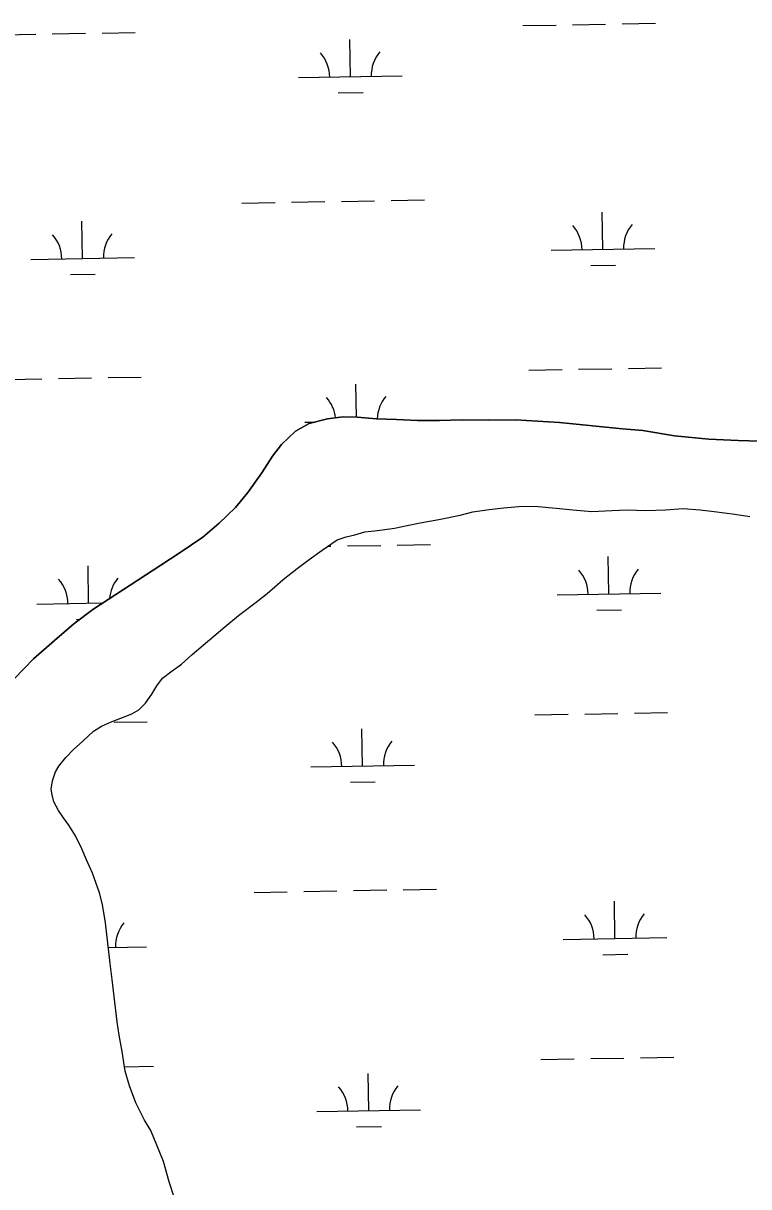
# Model space of a CAD drawing. Extents: x 3903937 to 3942190, y 260677 to 286651.
# Drawn here: x 3917570 to 3918269, y 273815 to 274938 of the extents above; entities that cross this region are included whole.
import ezdxf

# ---------------------------------------------------------------- set-up
doc = ezdxf.new("R2010")
doc.units = 0
doc.layers.add('V-TOPO-SHOR', color=7, linetype='Continuous')
doc.layers.add('V-WETL-SWMP', color=7, linetype='Continuous')

msp = doc.modelspace()

# ---------------------------------------------------------------- linework, layer by layer
at = {"layer": 'V-TOPO-SHOR'}
for points in [[(3917561.1, 274305.6), (3917579.3, 274324.6), (3917599.6, 274342.4), (3917618.2, 274358.6), (3917636.5, 274372.4), (3917702.1, 274415), (3917720.8, 274427.2), (3917742.7, 274442.2), (3917758.6, 274455.6), (3917774.4, 274470.6), (3917786.3, 274485.1), (3917799.7, 274504.1), (3917810, 274520.2), (3917818.7, 274531.5), (3917832.2, 274544.4), (3917845.3, 274551.7), (3917862.9, 274556.3), (3917878.1, 274558.1), (3917891.7, 274557.8), (3917910.1, 274556.4), (3917929.7, 274555.8), (3917949.7, 274554.8), (3917971, 274554.6), (3917993, 274555.2), (3918018.2, 274555), (3918044.2, 274555.3), (3918086.7, 274552.9), (3918147.6, 274546.7), (3918167.2, 274544.9), (3918197.7, 274540), (3918230.9, 274536.7), (3918259, 274535.4), (3918291.4, 274534.5)], [(3917671.9, 273912.6), (3917667.8, 273926.8), (3917664.8, 273945.8), (3917661.9, 273961.3), (3917660.2, 273974.4), (3917657.2, 273998.9), (3917655.4, 274015.1), (3917653.3, 274030.6), (3917649, 274069.8), (3917646, 274087.6), (3917643.1, 274098.7), (3917636.2, 274117.7), (3917630.5, 274130.7), (3917626.1, 274141.4), (3917620, 274154), (3917613.5, 274164.2), (3917608.3, 274171.3), (3917603.5, 274178.4), (3917599, 274186.7), (3917597.4, 274193.4), (3917596.5, 274199), (3917597.7, 274206.9), (3917600.7, 274215.7), (3917603.9, 274221.2), (3917610.5, 274229.6), (3917618, 274237.2), (3917627, 274245.3), (3917637.2, 274254.9), (3917645.1, 274259.7), (3917653.8, 274263.4), (3917665.3, 274268.2), (3917674.3, 274271.5), (3917681, 274275.5), (3917687.3, 274281.9), (3917693.6, 274290.7), (3917698.3, 274298.7), (3917703.7, 274305.9), (3917713.2, 274313.1), (3917722.3, 274319.5), (3917732.5, 274328.8), (3917743.1, 274338), (3917753.3, 274346.4), (3917763.9, 274355.6), (3917777.3, 274366.5), (3917794.2, 274379.3), (3917804.9, 274387.8), (3917812.3, 274394.2), (3917820.2, 274401.4), (3917833.6, 274411.8), (3917845.4, 274420.7), (3917858, 274429.5), (3917872.2, 274439.6), (3917880.9, 274442.4), (3917889.2, 274444.5), (3917899, 274447.4), (3917908.2, 274448.3), (3917916.1, 274449.1), (3917927.6, 274450.8), (3917939.8, 274453.3), (3917952.5, 274455.8), (3917970.3, 274459.2), (3917990.9, 274463.3), (3918003.1, 274466.6), (3918019, 274468.8), (3918033.2, 274470.5), (3918050.7, 274471.9), (3918066.2, 274471.6), (3918083.6, 274470.2), (3918099.5, 274468.4), (3918118.1, 274467), (3918137.2, 274468), (3918152.2, 274468.5), (3918170.1, 274467.9), (3918189.1, 274468.5), (3918206.1, 274469.8), (3918222.4, 274468.4), (3918235.9, 274466.9), (3918255.8, 274464.4), (3918270.5, 274462.1)], [(3917715, 273805.2), (3917710.1, 273819.8), (3917704.7, 273839.6), (3917692.6, 273869.6), (3917686.5, 273879.4), (3917678, 273896), (3917671.9, 273912.6)]]:
    msp.add_lwpolyline(points, dxfattribs=at)
at = {"layer": 'V-WETL-SWMP'}
for p, q in [((3918051.4, 274935.8), (3918083.4, 274936.4)), ((3918099.4, 274936.7), (3918131.3, 274937.3)), ((3918147.3, 274937.5), (3918179.3, 274938.1)), ((3917549.5, 274927), (3917581.5, 274927.6)), ((3917597.5, 274927.9), (3917629.5, 274928.4)), ((3917645.5, 274928.7), (3917677.5, 274929.3)), ((3917885.1, 274886.5), (3917884.5, 274922.5)), ((3917835.1, 274885.6), (3917935.1, 274887.4)), ((3917873.4, 274870.8), (3917897.4, 274871.3)), ((3917924.4, 274767.1), (3917956.4, 274767.6)), ((3917780.4, 274764.5), (3917812.4, 274765.1)), ((3917828.4, 274765.4), (3917860.4, 274766)), ((3917876.4, 274766.2), (3917908.4, 274766.8)), ((3918128.6, 274719.9), (3918127.9, 274755.9)), ((3917626.8, 274711.1), (3917626.1, 274747.1)), ((3917576.8, 274710.2), (3917676.7, 274712)), ((3918078.6, 274719), (3918178.6, 274720.8)), ((3918116.9, 274704.3), (3918140.9, 274704.7)), ((3917615, 274695.5), (3917639, 274695.9)), ((3918057.2, 274603.2), (3918089.2, 274603.8)), ((3918105.2, 274604.1), (3918137.2, 274604.6)), ((3918153.2, 274604.9), (3918185.2, 274605.5)), ((3917555.4, 274594.4), (3917587.4, 274595)), ((3917603.4, 274595.2), (3917635.4, 274595.8)), ((3917651.4, 274596.1), (3917683.4, 274596.6)), ((3917890.9, 274557.8), (3917890.4, 274589.9)), ((3917862.9, 274556.3), (3917845.3, 274551.7)), ((3917878.1, 274558.1), (3917862.9, 274556.3)), ((3917891.7, 274557.8), (3917878.1, 274558.1)), ((3917910.1, 274556.4), (3917891.7, 274557.8)), ((3917929.7, 274555.8), (3917910.1, 274556.4)), ((3917949.7, 274554.8), (3917929.7, 274555.8)), ((3917971, 274554.6), (3917949.7, 274554.8)), ((3917993, 274555.2), (3917971, 274554.6)), ((3918018.2, 274555), (3917993, 274555.2)), ((3918044.2, 274555.3), (3918018.2, 274555)), ((3918086.7, 274552.9), (3918044.2, 274555.3)), ((3917832.2, 274544.4), (3917818.7, 274531.5)), ((3917845.3, 274551.7), (3917832.2, 274544.4)), ((3917841, 274553), (3917850.7, 274553.1)), ((3918147.6, 274546.7), (3918086.7, 274552.9)), ((3918167.2, 274544.9), (3918147.6, 274546.7)), ((3918197.7, 274540), (3918167.2, 274544.9)), ((3917818.7, 274531.5), (3917810, 274520.2)), ((3918230.9, 274536.7), (3918197.7, 274540)), ((3918259, 274535.4), (3918230.9, 274536.7)), ((3918291.4, 274534.5), (3918259, 274535.4)), ((3917810, 274520.2), (3917799.7, 274504.1)), ((3917799.7, 274504.1), (3917786.3, 274485.1)), ((3917786.3, 274485.1), (3917774.4, 274470.6)), ((3917774.4, 274470.6), (3917758.6, 274455.6)), ((3917758.6, 274455.6), (3917742.7, 274442.2)), ((3917742.7, 274442.2), (3917720.8, 274427.2)), ((3917863.3, 274433.3), (3917866.3, 274433.3)), ((3917882.3, 274433.6), (3917914.3, 274434.2)), ((3917930.3, 274434.5), (3917962.3, 274435)), ((3917720.8, 274427.2), (3917702.1, 274415)), ((3918134.4, 274387.3), (3918133.8, 274423.3)), ((3917632.6, 274378.5), (3917632, 274414.5)), ((3917702.1, 274415), (3917636.5, 274372.4)), ((3918084.4, 274386.4), (3918184.4, 274388.2)), ((3917582.6, 274377.6), (3917646.3, 274378.7)), ((3917636.5, 274372.4), (3917618.2, 274358.6)), ((3917620.9, 274362.8), (3917623.9, 274362.9)), ((3918122.7, 274371.7), (3918146.7, 274372.1)), ((3917618.2, 274358.6), (3917599.6, 274342.4)), ((3917599.6, 274342.4), (3917579.3, 274324.6)), ((3917579.3, 274324.6), (3917561.1, 274305.6)), ((3917657.2, 274263.5), (3917689.2, 274264)), ((3918063.1, 274270.6), (3918095.1, 274271.2)), ((3918111.1, 274271.4), (3918143.1, 274272)), ((3918159.1, 274272.3), (3918191.1, 274272.8)), ((3917896.9, 274221.2), (3917896.2, 274257.2)), ((3917846.9, 274220.4), (3917946.8, 274222.1)), ((3917885.1, 274205.6), (3917909.1, 274206)), ((3917792.1, 274099.3), (3917824.1, 274099.9)), ((3917840.1, 274100.1), (3917872.1, 274100.7)), ((3917888.1, 274101), (3917920.1, 274101.6)), ((3917936.1, 274101.8), (3917968.1, 274102.4)), ((3918140.3, 274054.7), (3918139.7, 274090.7)), ((3918090.3, 274053.8), (3918190.3, 274055.6)), ((3917651.6, 274046.1), (3917688.5, 274046.7)), ((3918128.6, 274039), (3918152.6, 274039.5)), ((3918068.9, 273938), (3918100.9, 273938.5)), ((3918116.9, 273938.8), (3918148.9, 273939.4)), ((3918164.9, 273939.7), (3918196.9, 273940.2)), ((3917667.2, 273930.9), (3917695.1, 273931.4)), ((3917902.7, 273888.6), (3917902.1, 273924.6)), ((3917852.7, 273887.7), (3917952.7, 273889.5)), ((3917891, 273873), (3917915, 273873.4))]:
    msp.add_line(p, q, dxfattribs=at)
msp.add_lwpolyline([(3917715, 273805.2), (3917710.1, 273819.8), (3917704.7, 273839.6), (3917692.6, 273869.6), (3917686.5, 273879.4), (3917678, 273896), (3917671.9, 273912.6), (3917667.8, 273926.8), (3917664.8, 273945.8), (3917661.9, 273961.3), (3917660.2, 273974.4), (3917657.2, 273998.9), (3917655.4, 274015.1), (3917653.3, 274030.6), (3917649, 274069.8), (3917646, 274087.6), (3917643.1, 274098.7), (3917636.2, 274117.7), (3917630.5, 274130.7), (3917626.1, 274141.4), (3917620, 274154), (3917613.5, 274164.2), (3917608.3, 274171.3), (3917603.5, 274178.4), (3917599, 274186.7), (3917597.4, 274193.4), (3917596.5, 274199), (3917597.7, 274206.9), (3917600.7, 274215.7), (3917603.9, 274221.2), (3917610.5, 274229.6), (3917618, 274237.2), (3917627, 274245.3), (3917637.2, 274254.9), (3917645.1, 274259.7), (3917653.8, 274263.4), (3917665.3, 274268.2), (3917674.3, 274271.5), (3917681, 274275.5), (3917687.3, 274281.9), (3917693.6, 274290.7), (3917698.3, 274298.7), (3917703.7, 274305.9), (3917713.2, 274313.1), (3917722.3, 274319.5), (3917732.5, 274328.8), (3917743.1, 274338), (3917753.3, 274346.4), (3917763.9, 274355.6), (3917777.3, 274366.5), (3917794.2, 274379.3), (3917804.9, 274387.8), (3917812.3, 274394.2), (3917820.2, 274401.4), (3917833.6, 274411.8), (3917845.4, 274420.7), (3917858, 274429.5), (3917872.2, 274439.6), (3917880.9, 274442.4), (3917889.2, 274444.5), (3917899, 274447.4), (3917908.2, 274448.3), (3917916.1, 274449.1), (3917927.6, 274450.8), (3917939.8, 274453.3), (3917952.5, 274455.8), (3917970.3, 274459.2), (3917990.9, 274463.3), (3918003.1, 274466.6), (3918019, 274468.8), (3918033.2, 274470.5), (3918050.7, 274471.9), (3918066.2, 274471.6), (3918083.6, 274470.2), (3918099.5, 274468.4), (3918118.1, 274467), (3918137.2, 274468), (3918152.2, 274468.5), (3918170.1, 274467.9), (3918189.1, 274468.5), (3918206.1, 274469.8), (3918222.4, 274468.4), (3918235.9, 274466.9), (3918255.8, 274464.4), (3918270.5, 274462.1)], dxfattribs=at)
for centre, start, end in [((3917829.9, 274886), 0.2366, 41.7802), ((3917940.4, 274887.9), 140.2366, 181.7802), ((3917571.5, 274710.6), 0.2366, 41.7802), ((3917682, 274712.5), 140.2366, 181.7802), ((3918073.3, 274719.4), 0.2366, 41.7802), ((3918183.8, 274721.4), 140.2366, 181.7802), ((3917835.8, 274553.4), 6.2905, 41.7802), ((3917946.2, 274555.3), 140.2366, 178.3109), ((3918079.2, 274386.8), 0.2366, 41.7802), ((3918189.7, 274388.7), 140.2366, 181.7802), ((3917577.4, 274378), 0.2366, 41.7802), ((3917687.8, 274379.9), 140.2366, 175.1377), ((3917841.6, 274220.7), 0.2366, 41.7802), ((3917952.1, 274222.7), 140.2366, 181.7802), ((3918085, 274054.2), 0.2366, 41.7802), ((3918195.5, 274056.1), 140.2366, 181.7802), ((3917693.7, 274047.3), 140.2366, 181.7802), ((3917847.5, 273888.1), 0.2366, 41.7802), ((3917957.9, 273890.1), 140.2366, 181.7802)]:
    msp.add_arc(centre, 35.2, start, end, dxfattribs=at)

doc.saveas('drawing.dxf')
